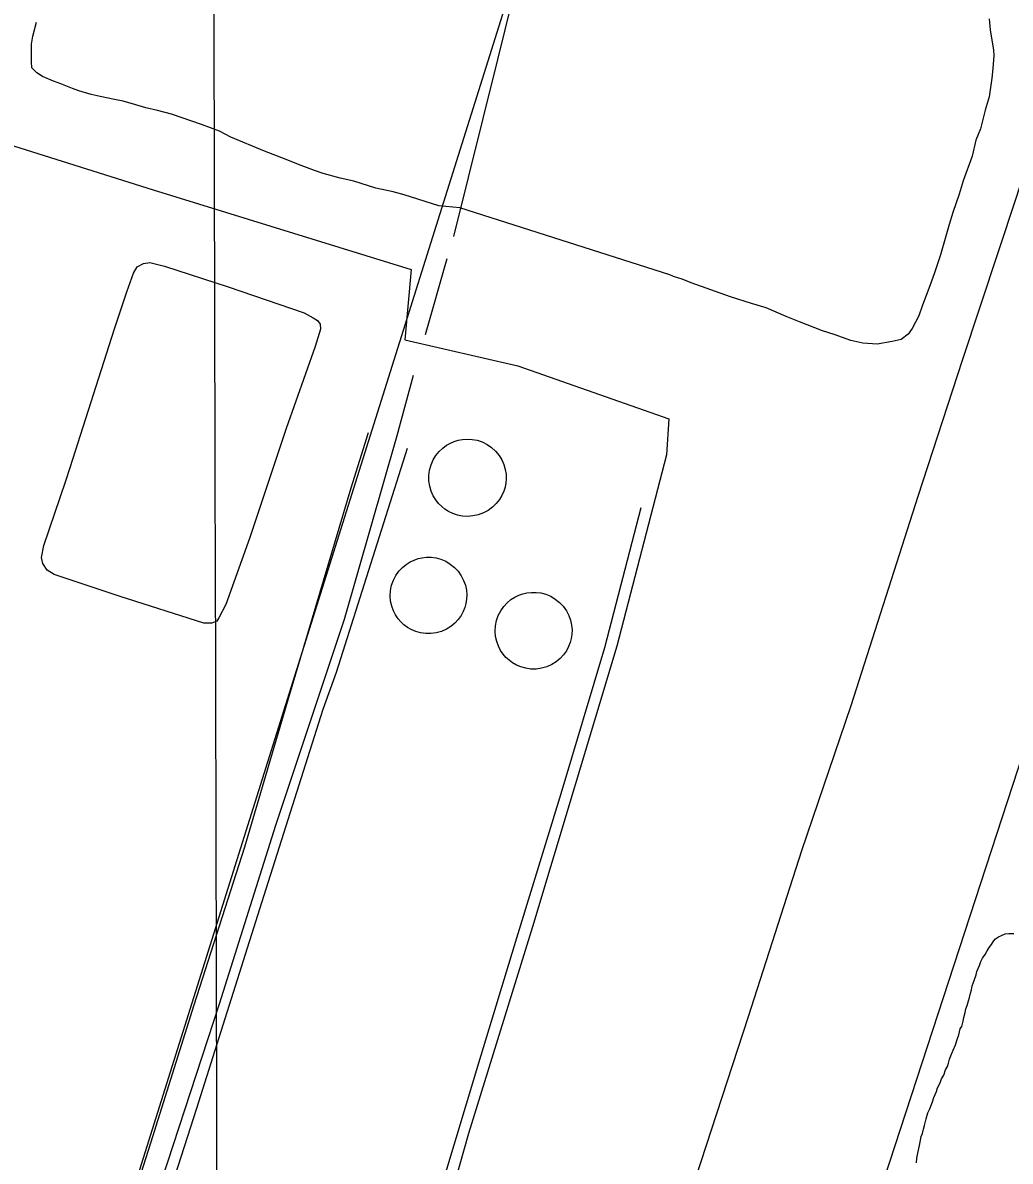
# Model space of a CAD drawing. Extents: x 3355677 to 3393573, y 612928 to 638357.
# Drawn here: x 3370109 to 3371102, y 631783 to 632928 of the extents above; entities that cross this region are included whole.
import ezdxf

# ---------------------------------------------------------------- set-up
doc = ezdxf.new("R2010")
doc.units = 0
for name, color, linetype in [('V-DOMW-TANK', 7, 'Continuous'), ('V-GRID-MAJR', 7, 'Continuous'), ('V-ROAD-CNTR', 7, 'Continuous'), ('V-SITE-OTLN', 7, 'Continuous'), ('V-SITE-VEGE', 7, 'Continuous'), ('V-TOPO-BNDY', 7, 'Continuous'), ('V-TOPO-SHOR', 7, 'Continuous'), ('V-UTIL-LINE', 7, 'Continuous')]:
    doc.layers.add(name, color=color, linetype=linetype)

msp = doc.modelspace()

# ---------------------------------------------------------------- linework, layer by layer
at = {"layer": 'V-DOMW-TANK'}
for points in [[(3370542.884, 632507.139), (3370546.947, 632508.38), (3370551.367, 632509.204), (3370556.092, 632509.511), (3370561.035, 632509.218), (3370566.09, 632508.2490000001), (3370571.1180000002, 632506.562), (3370575.967, 632504.149), (3370580.481, 632501.046), (3370584.524, 632497.333), (3370587.977, 632493.127), (3370590.7600000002, 632488.564), (3370592.847, 632483.796), (3370594.24, 632478.973), (3370594.977, 632474.2220000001), (3370595.128, 632469.6460000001), (3370594.778, 632465.331), (3370593.984, 632461.2170000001), (3370592.673, 632457.002), (3370590.7830000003, 632452.746), (3370588.268, 632448.56), (3370585.112, 632444.573), (3370581.335, 632440.919), (3370576.989, 632437.741), (3370572.174, 632435.158), (3370567.018, 632433.272), (3370561.6720000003, 632432.131), (3370556.302, 632431.75), (3370551.06, 632432.1), (3370546.075, 632433.106), (3370541.45, 632434.679), (3370537.2600000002, 632436.706), (3370533.537, 632439.078), (3370530.274, 632441.706), (3370527.217, 632444.773), (3370524.378, 632448.3640000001), (3370521.8740000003, 632452.47), (3370519.819, 632457.051), (3370518.333, 632462.036), (3370517.5130000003, 632467.3200000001), (3370517.429, 632472.759), (3370518.117, 632478.205), (3370519.561, 632483.491), (3370521.704, 632488.463), (3370524.452, 632493), (3370527.686, 632497.004), (3370531.272, 632500.422), (3370535.077, 632503.238), (3370538.983, 632505.464)], [(3370506.509, 632389.203), (3370510.612, 632390.129), (3370515.0330000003, 632390.612), (3370519.715, 632390.569), (3370524.579, 632389.914), (3370529.492, 632388.585), (3370534.329, 632386.549), (3370538.935, 632383.811), (3370543.165, 632380.415), (3370546.878, 632376.454), (3370549.972, 632372.047), (3370552.387, 632367.341), (3370554.093, 632362.483), (3370555.108, 632357.6190000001), (3370555.487, 632352.876), (3370555.301, 632348.352), (3370554.637, 632344.116), (3370553.5500000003, 632340.115), (3370551.944, 632336.053), (3370549.765, 632331.9940000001), (3370546.9760000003, 632328.05), (3370543.568, 632324.3470000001), (3370539.5700000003, 632321.0210000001), (3370535.046, 632318.203), (3370530.1040000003, 632316.012), (3370524.878, 632314.529), (3370519.518, 632313.7980000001), (3370514.191, 632313.8200000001), (3370509.043, 632314.549), (3370504.197, 632315.911), (3370499.751, 632317.804), (3370495.764, 632320.1140000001), (3370492.2660000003, 632322.727), (3370489.237, 632325.563), (3370486.447, 632328.816), (3370483.914, 632332.5700000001), (3370481.745, 632336.805), (3370480.053, 632341.476), (3370478.9560000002, 632346.506), (3370478.536, 632351.78), (3370478.855, 632357.156), (3370479.937, 632362.477), (3370481.7490000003, 632367.586), (3370484.231, 632372.336), (3370487.279, 632376.61), (3370490.762, 632380.321), (3370494.553, 632383.43), (3370498.5160000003, 632385.926), (3370502.536, 632387.837)], [(3370611.967, 632353.855), (3370616.082, 632354.805), (3370620.522, 632355.313), (3370625.228, 632355.292), (3370630.11, 632354.657), (3370635.054, 632353.3470000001), (3370639.924, 632351.3250000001), (3370644.565, 632348.595), (3370648.827, 632345.206), (3370652.579, 632341.245), (3370655.708, 632336.832), (3370658.156, 632332.115), (3370659.892, 632327.243), (3370660.9390000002, 632322.362), (3370661.34, 632317.599), (3370661.176, 632313.052), (3370660.5270000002, 632308.796), (3370659.454, 632304.77), (3370657.865, 632300.682), (3370655.696, 632296.595), (3370652.913, 632292.617), (3370649.507, 632288.882), (3370645.507, 632285.5210000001), (3370640.977, 632282.6680000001), (3370636.023, 632280.444), (3370630.7800000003, 632278.928), (3370625.4020000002, 632278.169), (3370620.051, 632278.1630000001), (3370614.875, 632278.873), (3370610.001, 632280.219), (3370605.524, 632282.0970000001), (3370601.5100000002, 632284.399), (3370597.981, 632287.008), (3370594.926, 632289.84), (3370592.11, 632293.094), (3370589.544, 632296.853), (3370587.344, 632301.098), (3370585.626, 632305.782), (3370584.495, 632310.828), (3370584.049, 632316.1240000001), (3370584.344, 632321.527), (3370585.4020000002, 632326.878), (3370587.199, 632332.019), (3370589.671, 632336.803), (3370592.71, 632341.11), (3370596.193, 632344.856), (3370599.984, 632347.997), (3370603.953, 632350.527), (3370607.982, 632352.464)]]:
    msp.add_lwpolyline(points, close=True, dxfattribs=at)
at = {"layer": 'V-GRID-MAJR'}
msp.add_spline([(3370337.43, 618339.636), (3370322.451, 624397.809), (3370307.463, 630459.068), (3370292.4760000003, 636520.349), (3370292.468, 636523.41)], degree=3, dxfattribs=at)
at = {"layer": 'V-ROAD-CNTR'}
for points in [[(3371438.335, 633192.248), (3371329.862, 632861.564), (3371120.318, 632210.223), (3370873.5100000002, 631453.511), (3370745.514, 631064.268), (3370611.083, 630643.916), (3370474.92, 630218.49), (3370241.9, 629509.257), (3370110.789, 629100.361), (3369991.217, 628758.79), (3369896.0840000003, 628449.875), (3369849.7120000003, 628302.282), (3369716.765, 627909.853), (3369502.761, 627231.4990000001), (3369410.0870000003, 626946.594), (3369287.028, 626587.11), (3369170.031, 626221.437), (3369099.883, 626006.102), (3369057.832, 625864.96), (3368962.467, 625591.361), (3368873.512, 625315.08), (3368759.886, 624967.535), (3368745.667, 624923.599)], [(3370239.7, 631808.001), (3370281.389, 631940.527), (3370332.448, 632099.216), (3370376.242, 632248.462), (3370439.1750000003, 632460.324), (3370456.616, 632516.079)], [(3370455.994283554, 631521.5984595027), (3370490.775, 631622.606), (3370530.375, 631758.419), (3370567.548, 631881.944), (3370605.944, 632007.931), (3370650.435, 632152.968), (3370694.309, 632299.8470000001), (3370730.829, 632440.567)], [(3370177.3641622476, 631611.9193235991), (3370239.7, 631808.001)]]:
    msp.add_lwpolyline(points, dxfattribs=at)
at = {"layer": 'V-SITE-OTLN'}
msp.add_lwpolyline([(3369696.3880000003, 631770.023), (3369708.146, 631810.963), (3369770.407, 632001.523), (3369852.3680000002, 632270.8960000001), (3369940.0840000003, 632531.105), (3370031.603, 632800.118), (3370038.8140000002, 632823.457), (3370240.0810000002, 632760.073), (3370499.507, 632680.003), (3370493.173, 632609.25), (3370606.796, 632583.132), (3370758.717, 632529.958), (3370756.509, 632493.628), (3370706.486, 632301.184), (3370621.498, 632018.808), (3370557.365, 631811.036), (3370496.6890000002, 631596.3910000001)], dxfattribs=at)
at = {"layer": 'V-SITE-VEGE'}
msp.add_lwpolyline([(3371080.793, 632932.202), (3371081.875, 632921.128), (3371085.088, 632900.562), (3371085.629, 632895.2880000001), (3371084.605, 632882.0970000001), (3371083.5700000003, 632872.601), (3371080.978, 632853.603), (3371076.789, 632840.406), (3371072.085, 632821.407), (3371067.364, 632810.317), (3371063.711, 632793.955), (3371054.8000000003, 632769.144), (3371050.614, 632755.9450000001), (3371044.324, 632737.4670000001), (3371040.661, 632725.327), (3371031.764, 632694.711), (3371026.003, 632676.763), (3371021.287, 632663.563), (3371013.946, 632644.03), (3371010.279, 632633.47), (3371003.45, 632620.795), (3370999.2460000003, 632614.983), (3370992.399, 632609.691), (3370983.437, 632607.561), (3370968.145, 632604.886), (3370953.901, 632605.908), (3370941.7630000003, 632608.515), (3370924.867, 632614.807), (3370913.255, 632618.473), (3370890.022, 632627.387), (3370876.823, 632632.63), (3370856.756, 632641.551), (3370841.978, 632645.738), (3370820.861, 632652.545), (3370781.265, 632666.6950000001), (3370772.289, 632670.367), (3370763.316, 632672.982), (3370759.62, 632674.557), (3370548.461, 632742.1140000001), (3370527.356, 632744.1730000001), (3370492.5130000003, 632755.1680000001), (3370481.43, 632758.308), (3370464.0130000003, 632761.959), (3370441.842, 632768.765), (3370428.12, 632771.898), (3370411.23, 632776.607), (3370402.252, 632779.75), (3370386.415, 632785.5160000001), (3370373.7460000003, 632790.761), (3370352.096, 632799.1510000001), (3370318.302, 632813.313), (3370306.684, 632819.091), (3370288.733, 632825.904), (3370258.64, 632836.386), (3370244.39, 632840.042), (3370232.778, 632842.655), (3370222.7490000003, 632845.796), (3370210.08, 632849.458), (3370201.11, 632851.0210000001), (3370186.858, 632854.152), (3370177.8850000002, 632856.241), (3370165.218, 632859.905), (3370158.884, 632861.998), (3370147.268, 632866.721), (3370139.8740000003, 632869.34), (3370128.787, 632874.063), (3370122.9760000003, 632877.741), (3370118.217, 632883.004), (3370117.674, 632888.806), (3370117.633, 632906.741), (3370119.198, 632914.656), (3370122.856, 632928.91)], dxfattribs=at)
at = {"layer": 'V-TOPO-BNDY'}
for p, q in [((3371719.491550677, 636527.1460341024), (3370376.92, 632253.832)), ((3370376.92, 632253.832), (3368006.8063489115, 624710.899192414))]:
    msp.add_line(p, q, dxfattribs=at)
at = {"layer": 'V-TOPO-SHOR'}
msp.add_line((3370513.856, 632614.721), (3370535.884, 632690.964), dxfattribs=at)
for points in [[(3371009.603, 632452.167), (3371054.079, 632588.955), (3371108.4450000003, 632752.948), (3371143.413, 632862.914), (3371172.304, 632951.807), (3371190.171, 633006.216), (3371205.011, 633046.0700000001), (3371213.36, 633076.719), (3371217.1350000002, 633100.082), (3371214.032, 633117.304), (3371209.786, 633131.843), (3371199.041, 633142.92), (3371168.38, 633155.868), (3370977.59, 633207.875), (3370720.579, 633281.779), (3370416.367, 633372.958), (3370151.556, 633453.164)], [(3370542.341, 632713.184), (3370586.721, 632891.323), (3370637.921, 633099.341), (3370659.237, 633153.375), (3370683.6550000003, 633189.805), (3370694.708, 633210.887), (3370714.134, 633254.581)], [(3370156.74, 632480.927), (3370201.208, 632620.3910000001), (3370213.756, 632657.559), (3370220.22, 632676.335), (3370224.0330000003, 632682.851), (3370230.535, 632685.93), (3370236.659, 632687.093), (3370251.599, 632683.3), (3370315.585, 632662.775), (3370391.8340000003, 632636.536), (3370401.0330000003, 632631.58), (3370405.252, 632628.909), (3370407.941, 632625.086), (3370408.3340000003, 632620.111), (3370403.018, 632602.486), (3370373.7290000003, 632520.103), (3370337.23, 632410.5210000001), (3370313.268, 632343.08), (3370306.025, 632329.664), (3370304.12, 632326.213), (3370299.145, 632324.2880000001), (3370291.107, 632324.269), (3370206.813, 632351.256), (3370140.528, 632373.306), (3370133.626, 632377.501), (3370129.0160000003, 632384.382), (3370127.853, 632390.506), (3370130.1240000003, 632402.38), (3370152.177, 632467.5160000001), (3370156.74, 632480.927)], [(3370202.986, 631629.2930000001), (3370254.446, 631781.504), (3370306.85, 631941.3960000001), (3370363.524, 632120.966), (3370432.607, 632328.3960000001), (3370485.431, 632513.234), (3370502.0840000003, 632573.728)], [(3370744.362, 631641.622), (3370791.31, 631782.8740000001), (3370838.8710000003, 631928.532), (3370892.525, 632095.7000000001), (3370941.927, 632241.362), (3371009.603, 632452.167)], [(3371014.968, 631815.312), (3371015.816, 631819.1730000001), (3371017.5160000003, 631825.604), (3371019.216, 631831.608), (3371021.35, 631835.9010000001), (3371023.906, 631842.764), (3371025.182, 631847.052), (3371027.74, 631853.057), (3371029.0160000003, 631856.92), (3371031.576, 631862.068), (3371032.852, 631865.929), (3371035.414, 631869.791), (3371037.1180000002, 631874.938), (3371038.824, 631878.37), (3371040.1010000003, 631881.803), (3371040.949, 631885.661), (3371043.079, 631890.81), (3371044.785, 631894.67), (3371046.915, 631900.247), (3371049.043, 631906.682), (3371050.321, 631910.1140000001), (3371051.593, 631916.117), (3371053.301, 631918.693), (3371054.575, 631923.838), (3371055.423, 631927.699), (3371056.696, 631932.843), (3371057.546, 631936.2760000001), (3371058.822, 631939.706), (3371060.098, 631944.425), (3371060.946, 631947.855), (3371062.224, 631952.143), (3371063.072, 631955.574), (3371063.92, 631959.434), (3371065.622, 631965.009), (3371067.752, 631970.586), (3371068.6010000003, 631974.0160000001), (3371071.157, 631980.023), (3371072.435, 631983.883), (3371074.1410000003, 631987.316), (3371076.703, 631991.178), (3371078.839, 631994.613), (3371080.973, 631998.047), (3371083.109, 632001.052), (3371085.2460000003, 632004.486), (3371087.384, 632006.635), (3371090.378, 632008.785), (3371093.3740000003, 632010.0750000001), (3371096.8000000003, 632011.8), (3371100.657, 632012.236), (3371105.799, 632012.248)], [(3371007.762, 631781.436), (3371008.179, 631786.1510000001), (3371009.025, 631791.2980000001), (3371009.875, 631794.3), (3371011.147, 631800.731), (3371012.415, 631808.02), (3371013.693, 631811.024), (3371014.968, 631815.312)]]:
    msp.add_lwpolyline(points, dxfattribs=at)
at = {"layer": 'V-UTIL-LINE'}
msp.add_lwpolyline([(3370285.571, 630502.9720000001), (3370135.879, 630552.34), (3369895.257, 630629.781), (3369953.115, 630813.783), (3370053.5160000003, 631132.89), (3370151.816, 631434.8470000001), (3370180.3370000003, 631518.92), (3370187.548, 631551.079), (3370210.532, 631618.424), (3370225.024, 631653.172), (3370284.17, 631836.321), (3370347.562, 632037.049), (3370410.954, 632237.778), (3370424.579, 632275.099), (3370496.058, 632500.2760000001)], dxfattribs=at)

doc.saveas('drawing.dxf')
